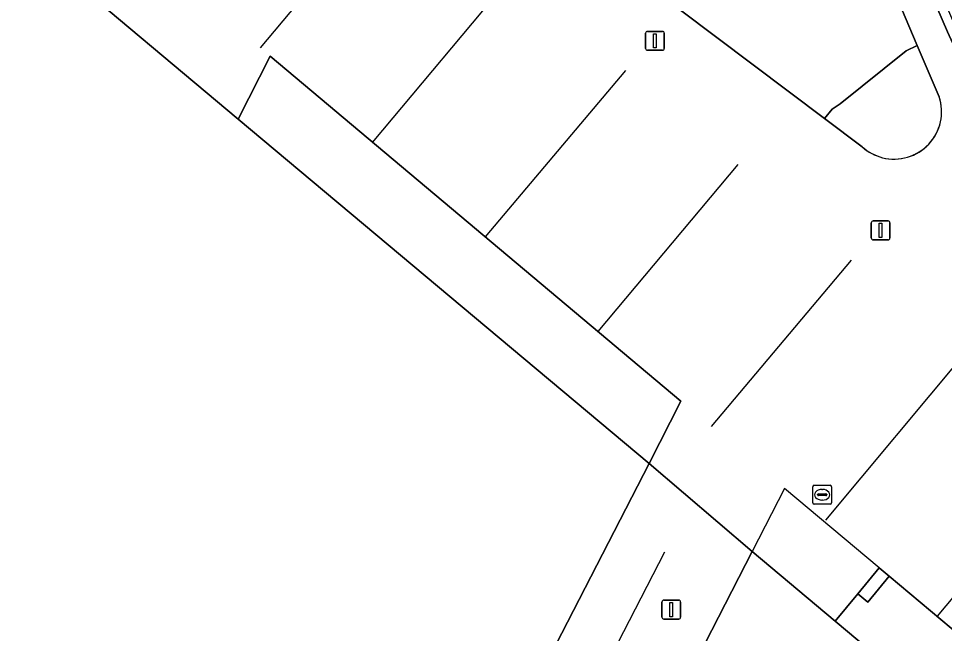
# Model space of a CAD drawing. Extents: x 161087 to 161926, y 382572 to 383873.
# Drawn here: x 161585.97 to 161634.97, y 383128.35 to 383160.89 of the extents above; entities that cross this region are included whole.
import ezdxf

# ---------------------------------------------------------------- set-up
doc = ezdxf.new("R2010")
doc.units = 0
for name, color, linetype in [('IMGEO_Fietspad_gesloten', 7, 'Continuous'), ('IMGEO_Groenvoorziening', 7, 'Continuous'), ('IMGEO_Lichtmast', 7, 'Continuous'), ('IMGEO_Lijnafwatering', 7, 'Continuous'), ('IMGEO_Muur', 7, 'Continuous'), ('IMGEO_Pand', 7, 'Continuous'), ('IMGEO_Pand_overbouw', 7, 'Continuous'), ('IMGEO_Rioolput', 7, 'Continuous'), ('IMGEO_Voetgangersgebied_open', 7, 'Continuous'), ('IMGEO_Voetpad_open', 7, 'Continuous')]:
    doc.layers.add(name, color=color, linetype=linetype)

msp = doc.modelspace()

# ---------------------------------------------------------------- linework, layer by layer
at = {"layer": 'IMGEO_Fietspad_gesloten'}
msp.add_arc((164220.188, 384714.174), 3013.413, 210.872245, 211.120095, dxfattribs=at)
at = {"layer": 'IMGEO_Groenvoorziening'}
msp.add_arc((164220.188, 384714.174), 3013.413, 210.872245, 211.120095, dxfattribs=at)
at = {"layer": 'IMGEO_Lichtmast'}
for p, q in [((161619.147, 383159.309), (161619.147, 383160.109)), ((161619.147, 383160.109), (161619.147, 383159.309)), ((161619.247, 383160.209), (161620.037, 383160.209)), ((161620.037, 383160.209), (161619.247, 383160.209)), ((161620.137, 383160.109), (161620.137, 383159.309)), ((161620.137, 383159.309), (161620.137, 383160.109)), ((161620.037, 383159.209), (161619.247, 383159.209)), ((161619.247, 383159.209), (161620.037, 383159.209)), ((161631.089, 383149.277), (161631.089, 383150.077)), ((161631.089, 383150.077), (161631.089, 383149.277)), ((161631.189, 383150.177), (161631.979, 383150.177)), ((161631.979, 383150.177), (161631.189, 383150.177)), ((161632.079, 383150.077), (161632.079, 383149.277)), ((161632.079, 383149.277), (161632.079, 383150.077)), ((161631.979, 383149.177), (161631.189, 383149.177)), ((161631.189, 383149.177), (161631.979, 383149.177)), ((161620.012, 383129.21), (161620.012, 383130.01)), ((161620.012, 383130.01), (161620.012, 383129.21)), ((161620.112, 383130.11), (161620.902, 383130.11)), ((161620.902, 383130.11), (161620.112, 383130.11)), ((161621.002, 383130.01), (161621.002, 383129.21)), ((161621.002, 383129.21), (161621.002, 383130.01)), ((161620.902, 383129.11), (161620.112, 383129.11)), ((161620.112, 383129.11), (161620.902, 383129.11))]:
    msp.add_line(p, q, dxfattribs=at)
for points in [[(161619.567, 383160.084), (161619.717, 383160.084), (161619.717, 383159.334), (161619.567, 383159.334), (161619.567, 383160.084)], [(161631.509, 383150.052), (161631.659, 383150.052), (161631.659, 383149.302), (161631.509, 383149.302), (161631.509, 383150.052)], [(161620.432, 383129.985), (161620.582, 383129.985), (161620.582, 383129.235), (161620.432, 383129.235), (161620.432, 383129.985)]]:
    msp.add_lwpolyline(points, dxfattribs=at)
for centre, start, end in [((161619.247, 383160.109), 90, 180), ((161619.247, 383160.109), 90, 180), ((161620.037, 383160.109), 0, 90), ((161620.037, 383160.109), 360, 90), ((161619.247, 383159.309), 180, 270), ((161619.247, 383159.309), 180, 270), ((161620.037, 383159.309), 270, 0), ((161620.037, 383159.309), 270, 0), ((161631.189, 383150.077), 90, 180), ((161631.189, 383150.077), 90, 180), ((161631.979, 383150.077), 0, 90), ((161631.979, 383150.077), 360, 90), ((161631.189, 383149.277), 180, 270), ((161631.189, 383149.277), 180, 270), ((161631.979, 383149.277), 270, 0), ((161631.979, 383149.277), 270, 0), ((161620.112, 383130.01), 90, 180), ((161620.112, 383130.01), 90, 180), ((161620.902, 383130.01), 0, 90), ((161620.902, 383130.01), 360, 90), ((161620.112, 383129.21), 180, 270), ((161620.112, 383129.21), 180, 270), ((161620.902, 383129.21), 270, 0), ((161620.902, 383129.21), 270, 0)]:
    msp.add_arc(centre, 0.1, start, end, dxfattribs=at)
at = {"layer": 'IMGEO_Lijnafwatering'}
for points in [[(161606.139, 383168.166), (161598.758, 383159.339)], [(161604.706, 383154.328), (161612.094, 383163.172)], [(161618.081, 383158.138), (161610.661, 383149.342)], [(161616.636, 383144.326), (161624.043, 383153.158)], [(161630.02, 383148.11), (161622.629, 383139.309)], [(161628.681, 383134.342), (161636.075, 383143.19)], [(161642.03, 383138.138), (161634.574, 383129.27)], [(161620.153, 383132.655), (161612.369, 383117.528)]]:
    msp.add_lwpolyline(points, dxfattribs=at)
at = {"layer": 'IMGEO_Muur'}
msp.add_lwpolyline([(161635.58, 383160.38), (161625.835, 383182.949), (161625.376, 383182.751), (161625.464, 383182.547), (161626.163, 383180.929), (161635.123, 383160.177), (161640.222, 383149.047)], dxfattribs=at)
at = {"layer": 'IMGEO_Pand'}
for points in [[(161617.153, 383164.235), (161628.626, 383155.597), (161629.029, 383156.101), (161629.455, 383156.376), (161632.946, 383159.184), (161633.529, 383159.458), (161627.925, 383172.694)], [(161619.336, 383137.341), (161597.599, 383155.568), (161587.872, 383163.738), (161587.355, 383163.692), (161582.417, 383163.254)], [(161575.682, 383110.181), (161582.774, 383106.541), (161584.477, 383105.667), (161581.096, 383099.108), (161583.61, 383097.002), (161594.067, 383088.229), (161619.336, 383137.341)], [(161667.248, 383097.082), (161629.187, 383129.006), (161624.796, 383132.689), (161621.222, 383125.735)]]:
    msp.add_lwpolyline(points, dxfattribs=at)
msp.add_lwpolyline([(161632.043, 383131.386), (161631.517, 383131.822), (161630.375, 383130.442), (161630.902, 383130.006)], close=True, dxfattribs=at)
at = {"layer": 'IMGEO_Pand_overbouw'}
for points in [[(161628.626, 383155.597), (161630.607, 383154.105), (161630.848, 383153.911), (161631.114, 383153.747), (161631.397, 383153.617), (161631.693, 383153.523), (161631.85, 383153.489), (161632.011, 383153.465), (161632.176, 383153.451), (161632.343, 383153.449), (161632.512, 383153.457), (161632.681, 383153.477), (161632.849, 383153.509), (161633.015, 383153.552), (161633.177, 383153.606), (161633.335, 383153.671), (161633.487, 383153.746), (161633.634, 383153.831), (161633.772, 383153.924), (161633.903, 383154.025), (161634.026, 383154.134), (161634.139, 383154.248), (161634.245, 383154.369), (161634.344, 383154.498), (161634.436, 383154.636), (161634.519, 383154.781), (161634.594, 383154.933), (161634.658, 383155.09), (161634.712, 383155.252), (161634.754, 383155.418), (161634.785, 383155.586), (161634.805, 383155.756), (161634.813, 383155.926), (161634.81, 383156.095), (161634.795, 383156.261), (161634.77, 383156.425), (161634.735, 383156.584), (161634.69, 383156.739), (161633.529, 383159.458), (161632.946, 383159.184), (161629.455, 383156.376), (161629.029, 383156.101)], [(161597.599, 383155.568), (161619.336, 383137.341), (161621.016, 383140.633), (161599.291, 383158.889)]]:
    msp.add_lwpolyline(points, close=True, dxfattribs=at)
msp.add_lwpolyline([(161637.504, 383126.802), (161632.043, 383131.386), (161630.902, 383130.006), (161630.375, 383130.442), (161631.517, 383131.822), (161626.508, 383136.02), (161624.796, 383132.689), (161629.187, 383129.006), (161667.248, 383097.082)], dxfattribs=at)
at = {"layer": 'IMGEO_Rioolput'}
for p, q in [((161627.995, 383135.263), (161627.995, 383136.115)), ((161628.07, 383136.189), (161628.922, 383136.189)), ((161628.996, 383136.115), (161628.996, 383135.263)), ((161628.254, 383135.683), (161628.254, 383135.695)), ((161628.692, 383135.646), (161628.294, 383135.646)), ((161628.297, 383135.732), (161628.695, 383135.732)), ((161628.483, 383135.969), (161628.508, 383135.969)), ((161628.738, 383135.695), (161628.738, 383135.683)), ((161628.922, 383135.189), (161628.07, 383135.189)), ((161628.506, 383135.409), (161628.481, 383135.409))]:
    msp.add_line(p, q, dxfattribs=at)
for points in [[(161627.995, 383135.263), (161627.995, 383136.115)], [(161628.07, 383136.189), (161628.922, 383136.189)], [(161628.996, 383136.115), (161628.996, 383135.263)], [(161628.922, 383135.189), (161628.07, 383135.189)]]:
    msp.add_lwpolyline(points, dxfattribs=at)
for centre, radius, start, end in [((161628.072, 383136.113), 0.0765, 91.552, 178.448), ((161628.072, 383136.113), 0.0765, 91.552, 178.448), ((161628.92, 383136.113), 0.0765, 1.552, 88.448), ((161628.92, 383136.113), 0.0765, 1.552, 88.448), ((161628.294, 383135.692), 0.0403, 85.8775, 175.7526), ((161628.291, 383135.682), 0.0366, 178.938, 274.7102), ((161628.695, 383135.689), 0.043, 264.8664, 352.4533), ((161628.699, 383135.694), 0.0386, 1.7309, 96.639), ((161628.072, 383135.265), 0.0765, 181.552, 268.448), ((161628.072, 383135.265), 0.0765, 181.552, 268.448), ((161628.92, 383135.265), 0.0765, 271.552, 358.448), ((161628.92, 383135.265), 0.0765, 271.552, 358.448)]:
    msp.add_arc(centre, radius, start, end, dxfattribs=at)
for centre, major_axis, ratio, start_param, end_param in [((161628.482, 383135.689), (-0.387, 0.002), 0.722429, 4.712389, 7.853982), ((161628.507, 383135.689), (-0.39, 0.002), 0.717154, 1.570796, 4.712389)]:
    msp.add_ellipse(centre, major_axis=major_axis, ratio=ratio, start_param=start_param, end_param=end_param, dxfattribs=at)
at = {"layer": 'IMGEO_Voetgangersgebied_open'}
for points in [[(161640.222, 383149.047), (161635.123, 383160.177), (161626.163, 383180.929), (161624.372, 383180.172), (161624.327, 383180.275), (161623.28, 383179.812), (161617.779, 383192.605), (161616.013, 383192.201), (161611.989, 383191.173), (161607.987, 383190.06), (161602.847, 383188.442), (161596.161, 383186.11)], [(161627.925, 383172.694), (161633.529, 383159.458), (161634.69, 383156.739)], [(161586.682, 383172.207), (161586.891, 383169.557), (161587.355, 383163.692), (161587.872, 383163.738), (161597.599, 383155.568), (161599.291, 383158.889), (161621.016, 383140.633), (161619.336, 383137.341), (161624.796, 383132.689), (161629.187, 383129.006), (161630.375, 383130.442), (161631.517, 383131.822), (161632.043, 383131.386), (161637.504, 383126.802)], [(161630.607, 383154.105), (161628.626, 383155.597), (161617.153, 383164.235)], [(161621.222, 383125.735), (161624.796, 383132.689), (161619.336, 383137.341), (161594.067, 383088.229)], [(161637.504, 383126.802), (161632.043, 383131.386), (161630.902, 383130.006), (161630.375, 383130.442), (161629.187, 383129.006), (161667.248, 383097.082)]]:
    msp.add_lwpolyline(points, dxfattribs=at)
msp.add_lwpolyline([(161597.599, 383155.568), (161619.336, 383137.341), (161621.016, 383140.633), (161599.291, 383158.889)], close=True, dxfattribs=at)
for centre, radius, start, end in [((161632.301, 383155.961), 2.513, 256.0015, 18.036), ((161632.311, 383155.98), 2.533, 227.7363, 255.8889)]:
    msp.add_arc(centre, radius, start, end, dxfattribs=at)
at = {"layer": 'IMGEO_Voetpad_open'}
msp.add_lwpolyline([(161634.69, 383156.739), (161633.529, 383159.458), (161632.946, 383159.184), (161629.455, 383156.376), (161629.029, 383156.101), (161628.626, 383155.597), (161630.607, 383154.105)], dxfattribs=at)
for centre, radius, start, end in [((161632.301, 383155.961), 2.513, 256.0015, 18.036), ((161632.311, 383155.98), 2.533, 227.7363, 255.8889)]:
    msp.add_arc(centre, radius, start, end, dxfattribs=at)

doc.saveas('drawing.dxf')
